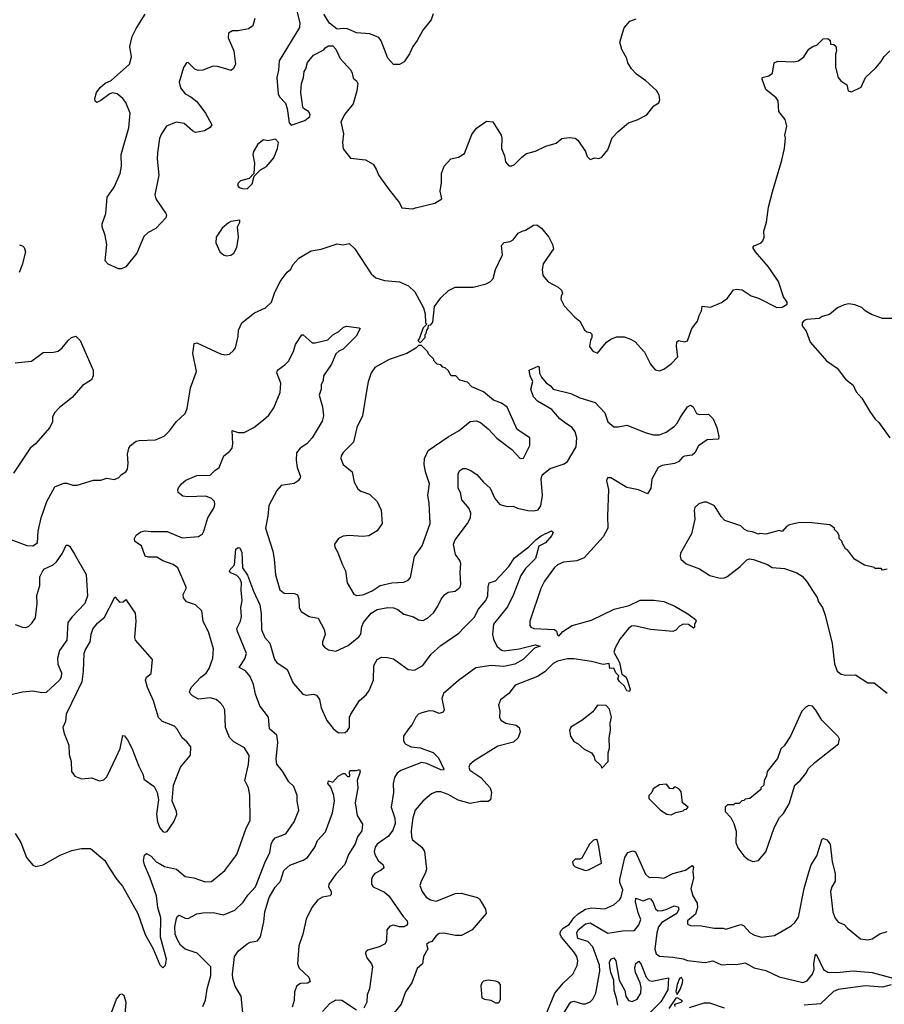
# Model space of a CAD drawing. Extents: x 2220333 to 2384341, y 721037 to 894043.
# Tile 300 of 325: x 2326316 to 2332166, y 854000 to 860667. Entities that reach past the tile are written whole.
import ezdxf

# ---------------------------------------------------------------- set-up
doc = ezdxf.new("R2010")
doc.units = 0

msp = doc.modelspace()

# ---------------------------------------------------------------- linework, layer by layer
at = {"layer": '0CON10XD'}
for points in [[(2327908, 860675), (2327893.8, 860625), (2327865, 860606), (2327795, 860590.8), (2327755, 860590.8), (2327730, 860575), (2327726, 860545), (2327765.8, 860455), (2327777.1, 860365), (2327763, 860337), (2327747.3, 860322.7), (2327695, 860338.2), (2327655, 860350.4), (2327625, 860351.2), (2327555, 860324.4), (2327522.7, 860322.7), (2327500.9, 860330.9), (2327455, 860378), (2327444, 860375), (2327425, 860343.3), (2327395.7, 860245), (2327404.6, 860204.6), (2327435, 860165.8), (2327475, 860145.7), (2327515, 860114), (2327574, 860035), (2327616.7, 859955), (2327605, 859936.7), (2327567.5, 859915), (2327505, 859903.8), (2327485, 859913.8), (2327430, 859965), (2327375, 859973.1), (2327309.2, 859945), (2327274.5, 859895), (2327262.4, 859862.4), (2327247.9, 859765), (2327246.3, 859723.7), (2327256.7, 859615), (2327230.3, 859480.3), (2327237.8, 859455), (2327305.4, 859355.4), (2327310, 859345), (2327306, 859325), (2327238, 859252), (2327185, 859225.6), (2327155, 859198.6), (2327107.9, 859085), (2327035, 858994.6), (2327005, 858979.5), (2326985, 858980), (2326915, 859011.8), (2326895.5, 859035), (2326905.3, 859145), (2326895.4, 859205), (2326874.5, 859264.5), (2326874.4, 859285), (2326900, 859355), (2326907.1, 859465), (2326956.3, 859533.6), (2326996.5, 859625), (2327005.9, 859675), (2327003.2, 859755), (2327055.2, 859934.8), (2327063.1, 860035), (2327035, 860106), (2327014.4, 860134.4), (2326975, 860166), (2326945, 860172.5), (2326925, 860165.8), (2326865, 860120), (2326837, 860107), (2326826, 860116), (2326824.3, 860134.3), (2326835, 860173.8), (2326861.1, 860208.9), (2326893.4, 860236.6), (2326934.1, 860255.9), (2327059.2, 860365), (2327072.5, 860415), (2327060.8, 860485), (2327077.4, 860552.6), (2327103.1, 860606.9), (2327164.4, 860705)], [(2328192, 860725), (2328210.6, 860645), (2328209.4, 860615), (2328072.8, 860387.2), (2328068.1, 860325), (2328056.9, 860275), (2328064.3, 860164.3), (2328073.3, 860145), (2328115, 860102.5), (2328126.1, 860066.1), (2328138.3, 859968.3), (2328153, 859953), (2328245.9, 859984.1), (2328278.3, 860011.7), (2328282.5, 860025), (2328270, 860045), (2328237.5, 860065), (2328232.5, 860075), (2328218.8, 860175), (2328222, 860235), (2328236.2, 860275), (2328241.2, 860315), (2328253.3, 860335), (2328263.9, 860376.1), (2328304.1, 860425.9), (2328375, 860462.5), (2328383.6, 860476.4), (2328405, 860490), (2328435, 860490), (2328455, 860467.5), (2328484.4, 860404.4), (2328556.7, 860325), (2328566.7, 860305), (2328571.7, 860271.7), (2328595, 860252.5), (2328603.3, 860235), (2328596.7, 860185), (2328571.7, 860098.3), (2328515, 860027.5), (2328488.8, 859975), (2328506, 859895), (2328500, 859835), (2328505, 859792.5), (2328555, 859728.8), (2328655, 859718), (2328707.7, 859687.7), (2328728.8, 859655), (2328745, 859612.5), (2328816, 859516), (2328885, 859426.7), (2328902, 859392), (2328975, 859386.8)], [(2329113, 860707), (2329100, 860665), (2329044.7, 860595.3), (2329005.5, 860525), (2328975.3, 860484.7), (2328954.4, 860435), (2328918, 860382), (2328886.8, 860363.2), (2328845, 860362.9), (2328807, 860407), (2328763, 860523), (2328745.8, 860545.8), (2328685, 860572), (2328595, 860578), (2328534.2, 860604.2), (2328505, 860608), (2328465, 860602.5), (2328413, 860643), (2328374.1, 860704.1)], [(2328975, 859386.8), (2328995, 859392.3), (2329125, 859425.7), (2329172.5, 859455), (2329160, 859505), (2329171.2, 859565), (2329171.2, 859625), (2329189.2, 859675), (2329234.3, 859725.7), (2329285, 859735.8), (2329325, 859760), (2329375, 859890), (2329407.9, 859932.1), (2329475, 859980), (2329517.5, 859975), (2329573.8, 859885), (2329578.8, 859865), (2329576.2, 859795), (2329596.7, 859745), (2329604.1, 859704.1), (2329625, 859677.5), (2329645, 859676.7), (2329665, 859686.7), (2329713.4, 859736.6), (2329745, 859760), (2329805, 859775.7), (2329875, 859810), (2329945, 859830), (2329985, 859863.3), (2330035, 859868.8), (2330075, 859863.8), (2330092, 859852), (2330143.6, 859773.6), (2330155, 859740), (2330175, 859720), (2330208.3, 859731.7), (2330235, 859727.5), (2330255, 859736.7), (2330295, 859786.7), (2330325, 859866.2), (2330365, 859910), (2330435, 859967.5), (2330495, 859988.8), (2330558.3, 860021.7), (2330607, 860083), (2330640, 860105), (2330647.5, 860125), (2330642.5, 860155), (2330625, 860187.5), (2330552.3, 860252.3), (2330488.8, 860298.8), (2330455, 860333.3), (2330431.2, 860375), (2330423.8, 860405), (2330391.2, 860465), (2330376, 860515), (2330405, 860612.5), (2330445, 860657.5), (2330486.7, 860673.3)], [(2326405, 857104.2), (2326437.1, 857125), (2326440.3, 857205), (2326461.4, 857295), (2326500.4, 857405), (2326554.2, 857505), (2326615, 857529.6), (2326635, 857528.9), (2326675, 857514.5), (2326704.5, 857514.5), (2326815, 857548.1), (2326865, 857548.8), (2326906.4, 857563.6), (2326955, 857554), (2326985, 857564), (2327005, 857587.5), (2327034.4, 857605.6), (2327045, 857623.3), (2327049.6, 857665), (2327044.6, 857725), (2327055, 857766.7), (2327066, 857785), (2327105, 857812.5), (2327125, 857818.6), (2327235, 857822.3), (2327292.7, 857847.3), (2327332.5, 857885), (2327375, 857943.1), (2327435, 858000.8), (2327450.4, 858035), (2327472.2, 858175), (2327513.3, 858285), (2327487.7, 858407.7), (2327496.1, 858473.9), (2327515, 858478.8), (2327675, 858403.8), (2327705, 858398.8), (2327735, 858403.3), (2327763.9, 858426.1), (2327775.9, 858444.1), (2327794.2, 858525), (2327795.7, 858565), (2327818.9, 858615), (2327905, 858682.5), (2327980, 858715), (2328020, 858755), (2328039.2, 858815), (2328078.1, 858895), (2328125, 858956.7), (2328151.7, 858978.3), (2328165, 859007.5), (2328205, 859052), (2328287.8, 859102.2), (2328355, 859114.2), (2328465, 859150), (2328505, 859143.6), (2328545, 859151.2), (2328584.5, 859114.5), (2328695, 858945.8), (2328725, 858920), (2328785, 858900.5), (2328885, 858893.1), (2328946, 858865), (2328990.8, 858825), (2329047.5, 858715), (2329058.8, 858675), (2329062.5, 858615), (2329070, 858605), (2329045, 858580), (2329020, 858505), (2329010, 858495), (2329025, 858480), (2329060, 858515), (2329060, 858535), (2329067, 858543), (2329070, 858565), (2329080, 858575), (2329081.7, 858598.3), (2329098.3, 858601.7), (2329111.7, 858618.3), (2329123.8, 858725), (2329166.1, 858783.9), (2329216.4, 858833.6), (2329263.6, 858856.4), (2329385, 858856.7), (2329471.7, 858878.3), (2329502.5, 858895), (2329520, 858915), (2329536.2, 858975), (2329583.3, 859075), (2329575, 859137.5), (2329595, 859158.8), (2329635, 859165.8), (2329654.4, 859175.6), (2329688.8, 859221.2), (2329716, 859236), (2329737.9, 859242.1), (2329793.3, 859275), (2329815, 859277.1), (2329846.3, 859256.3), (2329895.5, 859195.5), (2329922, 859145), (2329927.1, 859115), (2329858.6, 859015), (2329851.4, 858975), (2329855.7, 858935), (2329892.2, 858892.2), (2329960, 858855), (2329981.4, 858835), (2329989.4, 858815), (2329978.8, 858795), (2329978.4, 858775), (2330000, 858730), (2330072, 858652), (2330106, 858625), (2330137, 858567), (2330153, 858553), (2330175, 858550), (2330187, 858537), (2330187.5, 858515), (2330177.5, 858495), (2330172.5, 858455), (2330193.6, 858423.6), (2330225, 858410), (2330287, 858483), (2330316.4, 858503.6), (2330355, 858520), (2330405, 858518.8), (2330445, 858506.7), (2330477.7, 858487.7), (2330544, 858415), (2330583.8, 858335), (2330616.4, 858296.4), (2330645, 858290), (2330675, 858300), (2330724.2, 858335.8), (2330769.2, 858385), (2330760, 858455), (2330763.1, 858486.9), (2330775.8, 858494.2), (2330815, 858486.2), (2330835, 858492.5), (2330864.1, 858575.9), (2330903.3, 858625), (2330913.3, 858665), (2330930, 858695), (2330933.6, 858726.4), (2330989.3, 858720.7), (2331065, 858752.5), (2331105, 858782.5), (2331145, 858837.5), (2331165, 858842.5), (2331205, 858837.5), (2331265, 858797.5), (2331315, 858782.5), (2331438.3, 858718.3), (2331475, 858720), (2331508.3, 858741.7), (2331510, 858755), (2331485, 858790), (2331451.2, 858895), (2331380.8, 858995), (2331294, 859095), (2331277.5, 859125), (2331285, 859136.7), (2331333.6, 859156.4), (2331345, 859170), (2331353.3, 859195), (2331350, 859235), (2331368.8, 859295), (2331382.3, 859397.7), (2331409.2, 859500.8), (2331473.3, 859715), (2331490, 859795), (2331496.7, 859865), (2331492.5, 859885), (2331507.5, 859945), (2331495, 859990), (2331452.5, 860045), (2331448.3, 860118.3), (2331435, 860136.7), (2331364.2, 860194.2), (2331340, 860265), (2331340, 860275), (2331385, 860286.7), (2331410, 860305), (2331421.2, 860375), (2331445, 860385.8), (2331555, 860380.8), (2331585, 860388.8), (2331622.5, 860415), (2331655, 860466.7), (2331685, 860487.5), (2331710, 860495), (2331753, 860537), (2331785, 860540), (2331800, 860525), (2331801.7, 860501.7), (2331825, 860500), (2331837.5, 860487.5), (2331842.5, 860455), (2331837, 860433), (2331836.7, 860345), (2331853.3, 860275), (2331872.3, 860252.3), (2331912.5, 860225), (2331922.5, 860185), (2331945, 860177.5), (2332009.5, 860210.5), (2332040, 860275), (2332109.5, 860340.5), (2332145, 860383.3), (2332165, 860416.7), (2332203.3, 860455)], [(2327855, 859522.5), (2327890, 859555), (2327901.7, 859608.3), (2327945, 859650), (2327985, 859672.5), (2328035, 859732.5), (2328060, 859795), (2328067.5, 859835), (2328047, 859857), (2327995, 859846.7), (2327965, 859852.5), (2327926.4, 859823.6), (2327898.8, 859775), (2327894, 859755), (2327903.8, 859695), (2327900, 859625), (2327868.3, 859591.7), (2327810, 859575), (2327795, 859560), (2327790, 859545), (2327801.7, 859531.7), (2327823, 859523), (2327855, 859522.5)], [(2327715, 859068.8), (2327745, 859073.3), (2327765, 859086.7), (2327785.8, 859125), (2327795.8, 859195), (2327790, 859265), (2327806.7, 859295), (2327805, 859310), (2327745, 859300), (2327729.3, 859290.7), (2327686.7, 859255), (2327646, 859194), (2327643.8, 859155), (2327670, 859095), (2327695, 859073.8), (2327715, 859068.8)], [(2326315, 859142.5), (2326335, 859136.7), (2326347.5, 859125), (2326356.2, 859095), (2326333.8, 859006.2), (2326313.3, 858955)], [(2332225, 858644), (2332155, 858644), (2332080.5, 858670.5), (2332037.5, 858695), (2332015, 858717.5), (2331967, 858737), (2331925, 858743.3), (2331895, 858736.7), (2331850, 858715), (2331795, 858670), (2331745, 858656.7), (2331726.4, 858643.6), (2331643, 858637), (2331625, 858630), (2331610, 858615), (2331610, 858595), (2331637, 858557), (2331663.9, 858483.9), (2331747.7, 858387.7), (2331775, 858356.7), (2331847.7, 858307.7), (2331904.1, 858234.1), (2331955, 858192.5), (2331976.4, 858146.4), (2332013.3, 858105), (2332067.5, 858015), (2332105, 857962.5), (2332129.3, 857939.3), (2332202.5, 857835)], [(2327672.7, 856042.7), (2327645, 856063.1), (2327605, 856075.6), (2327525, 856066.7), (2327485, 856088.1), (2327469.2, 856105), (2327466, 856116), (2327475.8, 856145), (2327541.8, 856215), (2327576.9, 856243.1), (2327597.5, 856275), (2327623.6, 856345), (2327627, 856407), (2327595.5, 856515), (2327557.7, 856595), (2327549.2, 856665), (2327505, 856706.2), (2327445.9, 856725.9), (2327425, 856752.5), (2327423.1, 856775), (2327442.5, 856815), (2327441.9, 856825), (2327386.5, 856955), (2327355, 856978.9), (2327285, 857003.1), (2327245, 857028), (2327187.3, 857027.3), (2327165, 857033.8), (2327139.2, 857105), (2327095.8, 857135), (2327092.7, 857155), (2327105, 857177.1), (2327135, 857198.9), (2327163.1, 857206.9), (2327205, 857201.1), (2327315, 857201.1), (2327415, 857158.9), (2327525, 857168.1), (2327552, 857185), (2327563.1, 857205), (2327588.2, 857295), (2327631.8, 857365), (2327637.5, 857385), (2327634.3, 857405), (2327614, 857425), (2327575, 857441.8), (2327454.5, 857435.5), (2327419.8, 857439.8), (2327388.8, 857465), (2327386.1, 857483.9), (2327391.7, 857498.3), (2327410, 857525), (2327441.2, 857548.8), (2327515, 857581.2), (2327605, 857582), (2327636, 857615), (2327665, 857634.3), (2327697.5, 857715), (2327738.1, 857745), (2327753.2, 857766.8), (2327757.9, 857795), (2327754, 857886), (2327795, 857870.8), (2327835, 857872.5), (2327901.2, 857905), (2327965, 857957.5), (2328001.7, 857988.3), (2328035, 858040), (2328078.3, 858141.7), (2328082.2, 858205), (2328056.9, 858275), (2328060, 858295), (2328110.3, 858329.7), (2328133.8, 858355), (2328168.7, 858421.3), (2328183, 858467), (2328225, 858532.5), (2328235, 858532.5), (2328295, 858480), (2328315, 858478.6), (2328401.3, 858498.7), (2328435, 858533.8), (2328475, 858556.7), (2328507.5, 858585), (2328528.3, 858591.7), (2328611.7, 858581.7), (2328620, 858575), (2328593.8, 858525), (2328505, 858435.7), (2328475, 858422.2), (2328454.4, 858405), (2328425.4, 858334.6), (2328370.6, 858255), (2328368.6, 858225), (2328355.8, 858195), (2328356, 858165), (2328343.1, 858125), (2328365.4, 858045.4), (2328370.9, 857985), (2328362.2, 857947.8), (2328294.3, 857835), (2328258.6, 857795), (2328212.9, 857765), (2328189.2, 857735), (2328186, 857685), (2328194.3, 857634.3), (2328216.2, 857575), (2328213.3, 857565), (2328200, 857545), (2328174.2, 857525.8), (2328086.1, 857513.9), (2328055, 857480), (2328001.7, 857378.3), (2327995.7, 857305.7), (2327980, 857225), (2328027.9, 857067.9), (2328038.9, 857015), (2328047.9, 856907.9), (2328077.3, 856807.3), (2328105, 856784), (2328175, 856782), (2328195, 856773.3), (2328205.6, 856745.6), (2328207.5, 856685), (2328219.7, 856659.7), (2328275.6, 856625.6), (2328335, 856613.8), (2328377.3, 856537.3), (2328384.1, 856504.1), (2328364.2, 856455), (2328364.1, 856434.1), (2328377.7, 856417.7), (2328405, 856401.2), (2328455, 856391.2), (2328539.7, 856430.3), (2328610.9, 856489.1), (2328623.3, 856506.7), (2328631.2, 856558.8), (2328641.5, 856585), (2328695, 856648.5), (2328735, 856673.4), (2328806.8, 856686.8), (2328845, 856685.4), (2328873.7, 856673.6), (2328915, 856642.7), (2328980, 856625), (2329015, 856604.4), (2329045, 856600), (2329076, 856614), (2329115, 856650), (2329145.7, 856695), (2329167.3, 856742.7), (2329192, 856775), (2329215, 856790.6), (2329261.7, 856798.3), (2329295.8, 856825), (2329301.4, 856845), (2329295.6, 856925), (2329300.6, 856985), (2329293.3, 857005), (2329264.6, 857045), (2329251.2, 857115), (2329262.5, 857145), (2329346, 857256), (2329367.3, 857295), (2329369.5, 857325), (2329356.3, 857356.3), (2329308.8, 857415), (2329298.8, 857465), (2329283.8, 857495), (2329283.8, 857595), (2329294.5, 857615.5), (2329315, 857628), (2329335, 857629.2), (2329365, 857617.5), (2329408.3, 857588.3), (2329454.3, 857535), (2329500, 857495), (2329531.2, 857425), (2329565, 857383.8), (2329615, 857370), (2329655, 857374.2), (2329685, 857358.6), (2329755, 857342.9), (2329795, 857340.8), (2329825, 857349.4), (2329842.9, 857375), (2329853.4, 857445), (2329844.7, 857555), (2329852.1, 857585), (2329905, 857627.7), (2329999.5, 857660.5), (2330021.9, 857675), (2330081.8, 857775), (2330084.7, 857835), (2330074.3, 857875.7), (2330054.5, 857905), (2330008.1, 857935), (2329970.5, 857965), (2329917.3, 858027.3), (2329819.2, 858085), (2329792.6, 858112.6), (2329775.6, 858165), (2329788.3, 858218.3), (2329770, 858255), (2329763.3, 858295), (2329825, 858320), (2329831.7, 858311.7), (2329833.6, 858273.6), (2329846.4, 858246.4), (2329878.3, 858208.3), (2329907.7, 858187.7), (2329926.1, 858166.1), (2330045, 858135.6), (2330106.1, 858106.1), (2330209.2, 858075), (2330274.3, 858005), (2330295, 857943.8), (2330335, 857911.1), (2330365, 857909.5), (2330425, 857921.1), (2330555, 857869.2), (2330605, 857857.1), (2330645, 857856.9), (2330689.2, 857875), (2330745.6, 857915), (2330764.4, 857935), (2330786.7, 857975), (2330835, 858046), (2330855, 858056.2), (2330873.3, 858045), (2330895, 858000), (2330915, 857994.2), (2330976.7, 857995), (2331007.5, 857965), (2331032.9, 857905), (2331046, 857845), (2331043.3, 857826.7), (2330968.3, 857821.7), (2330909.1, 857780.9), (2330884.3, 857735), (2330865, 857718.1), (2330815, 857712.5), (2330800, 857705), (2330775, 857676.7), (2330747.3, 857662.7), (2330662.1, 857647.9), (2330636.2, 857635), (2330593.1, 857556.9), (2330585.6, 857494.4), (2330565, 857457.5), (2330503.1, 857483.1), (2330425, 857499.1), (2330315, 857565.8), (2330293.3, 857565), (2330286, 857545), (2330300.6, 857485), (2330292.2, 857305), (2330294.4, 857224.4), (2330264.2, 857165), (2330135, 857022.9), (2330086.4, 857003.6), (2329995, 856992.9), (2329955, 856975.7), (2329935, 856958.8), (2329867.1, 856865), (2329842.9, 856815), (2329768, 856595), (2329768.8, 856565), (2329775, 856553.3), (2329795.7, 856545.7), (2329935, 856538.1), (2329947.3, 856527.3), (2329955, 856502.5), (2329965, 856493.3), (2329991.2, 856525), (2330054.2, 856565.8), (2330185, 856601.3), (2330338, 856675), (2330440, 856700), (2330515, 856735.9), (2330607.4, 856737.4), (2330675, 856728.2), (2330748.8, 856695), (2330835.8, 856645), (2330888.8, 856605), (2330893.3, 856595), (2330882.5, 856575), (2330882.5, 856555), (2330875, 856547.5), (2330841.2, 856571.2), (2330805.7, 856574.3), (2330779.4, 856560.6), (2330755, 856532.5), (2330735, 856524.5), (2330585, 856538.9), (2330475, 856562.9), (2330455, 856560), (2330434.6, 856545.4), (2330377.7, 856472.3), (2330345.5, 856415), (2330337.1, 856385), (2330373.8, 856315), (2330390, 856235), (2330415, 856218.8), (2330425, 856203.3), (2330445.8, 856135), (2330441.7, 856118.3), (2330425, 856123.3), (2330407.5, 856155), (2330374.3, 856185), (2330363.8, 856205), (2330370, 856225), (2330350, 856245), (2330336.4, 856276.4), (2330310, 856275), (2330305, 856307.5), (2330265, 856300.8), (2330185, 856321.1), (2330065, 856340), (2330021.6, 856338.4), (2329955, 856324), (2329925, 856308), (2329869.3, 856250.7), (2329819.3, 856220.7), (2329669.3, 856160.7), (2329626.2, 856105), (2329569.1, 856060.9), (2329555.7, 856025), (2329565.6, 855985.6), (2329563.3, 855945), (2329571.4, 855925), (2329605, 855903.1), (2329675, 855891.4), (2329695, 855873.8), (2329702.5, 855845), (2329688.6, 855805), (2329658, 855775), (2329552.3, 855747.7), (2329390.6, 855649.4), (2329362.5, 855625), (2329355.7, 855605), (2329361.9, 855585), (2329436.4, 855536.4), (2329479.5, 855489.5), (2329499.5, 855465), (2329508.5, 855435), (2329500.6, 855385), (2329485, 855372.5), (2329435, 855374.6), (2329365, 855359.1), (2329283.5, 855383.5), (2329215, 855421.1), (2329165, 855438.1), (2329135, 855440), (2329103.4, 855426.6), (2329043.1, 855376.9), (2328991.9, 855315), (2328976.1, 855263.9), (2328965.5, 855175), (2328966.6, 855136.6), (2328974.2, 855115), (2329036, 855065), (2329055.7, 855035), (2329067.5, 854915), (2329060, 854885), (2329032.9, 854835), (2329024, 854805), (2329038.8, 854765), (2329066, 854725), (2329095, 854707.1), (2329135, 854698.9), (2329265, 854750), (2329303.4, 854753.4), (2329414.5, 854724.5), (2329427.1, 854715), (2329437.5, 854695), (2329468.8, 854645), (2329472, 854615), (2329378.2, 854505), (2329305, 854465.4), (2329265, 854467.1), (2329185, 854482.9), (2329155, 854479.4), (2329133.8, 854465), (2329105, 854426.7), (2329085, 854420), (2329067.5, 854405), (2329076.7, 854375), (2329049.2, 854325), (2329040.8, 854275), (2329006.4, 854243.6), (2328968.5, 854145), (2328926.1, 854083.9), (2328898, 854002), (2328848.7, 853941.3)], [(2326285.7, 858344.3), (2326395, 858354.4), (2326475, 858413.2), (2326545, 858415.5), (2326577.3, 858422.7), (2326604.2, 858445), (2326643.3, 858495), (2326667.5, 858515), (2326695, 858523.8), (2326725, 858494), (2326814.2, 858295), (2326814.2, 858255), (2326801.7, 858228.3), (2326740.7, 858189.3), (2326670.9, 858109.1), (2326585, 858041.2), (2326552, 858005), (2326538, 857975), (2326538, 857945), (2326520, 857905), (2326423.3, 857795), (2326386.7, 857765), (2326273.9, 857596.1)], [(2328595, 856768.6), (2328635, 856771.8), (2328645, 856774.6), (2328701.2, 856798.8), (2328755, 856835.6), (2328833.4, 856853.4), (2328915, 856858.9), (2328945, 856871.4), (2328959.8, 856890.2), (2328987.3, 857032.7), (2329040, 857105), (2329094.4, 857255.6), (2329087.1, 857395), (2329078.4, 857445), (2329087.8, 857525), (2329061.8, 857605), (2329053.4, 857655), (2329056.1, 857695), (2329079.1, 857750.9), (2329215, 857843.3), (2329288.8, 857885), (2329365, 857946), (2329405, 857950), (2329435, 857940), (2329486.8, 857896.8), (2329544.3, 857834.3), (2329645, 857756.7), (2329702.5, 857695), (2329725, 857697.5), (2329766.7, 857785), (2329767.5, 857835), (2329682.7, 857892.7), (2329615, 858043.3), (2329575, 858070), (2329521.7, 858091.7), (2329455, 858146.7), (2329375, 858182), (2329345, 858212), (2329295, 858226.2), (2329267.5, 858255), (2329235, 858256.7), (2329215, 858291.2), (2329195, 858310), (2329180, 858315), (2329165, 858330), (2329140, 858335), (2329120, 858355), (2329115, 858370), (2329085, 858400), (2329075, 858420), (2329035, 858460), (2329015, 858460), (2328997, 858443), (2328935, 858406.7), (2328815, 858366), (2328718.7, 858311.3), (2328694.2, 858275), (2328674.2, 858215), (2328665.7, 858164.3), (2328636.7, 857985), (2328596.7, 857905), (2328573.9, 857806.1), (2328504.2, 857735.8), (2328491.2, 857715), (2328488, 857695), (2328505.7, 857655.7), (2328566, 857605), (2328578.8, 857535), (2328605, 857489.4), (2328625, 857474.6), (2328684, 857455), (2328735.5, 857405), (2328761.1, 857345), (2328768.6, 857255), (2328735, 857206), (2328677.6, 857172.4), (2328635, 857168.9), (2328545, 857175.6), (2328505, 857169.2), (2328473.3, 857155), (2328446.2, 857115), (2328448.8, 857095), (2328466.7, 857065), (2328499.2, 856975), (2328520, 856935), (2328530.8, 856855), (2328577, 856777), (2328595, 856768.6)], [(2332185, 856947.5), (2332155, 856940), (2332145, 856950), (2332105, 856950), (2332097, 856957), (2332033, 856973), (2331963.6, 857013.6), (2331916.4, 857076.4), (2331902.5, 857085), (2331880, 857125), (2331880, 857135), (2331860, 857155), (2331860, 857175), (2331850, 857195), (2331830, 857215), (2331830, 857225), (2331797, 857247), (2331675, 857261.2), (2331595, 857263.3), (2331525, 857246.7), (2331504, 857236), (2331475, 857202.5), (2331455, 857207.5), (2331365, 857182.5), (2331325, 857187.5), (2331315, 857182.5), (2331275, 857200), (2331243, 857203), (2331220, 857215), (2331195, 857240), (2331086.4, 857276.4), (2331062.7, 857302.7), (2331016.4, 857376.4), (2330965, 857400), (2330945, 857400), (2330911.7, 857388.3), (2330883.3, 857365), (2330878.8, 857345), (2330884, 857285), (2330862.5, 857185), (2330786.2, 857055), (2330783.8, 857035), (2330790, 857015), (2330825, 856982.5), (2330915, 856948.8), (2330985, 856903.8), (2331055, 856886.7), (2331083, 856887), (2331100, 856895), (2331190, 856965), (2331235, 857010), (2331255, 857017.5), (2331281.7, 857011.7), (2331375, 856977.5), (2331408.3, 856958.3), (2331491.7, 856951.7), (2331575, 856922.5), (2331609.5, 856899.5), (2331640, 856865), (2331683.8, 856795), (2331711.2, 856755), (2331720, 856725), (2331747.7, 856687.7), (2331766.2, 856635), (2331813, 856443), (2331830, 856305), (2331847.5, 856255), (2331875, 856236.7), (2331905, 856228.8), (2331970.5, 856230.5), (2332055, 856177.5), (2332097, 856177), (2332186.4, 856106.4)], [(2326195, 857170), (2326365, 857106.7), (2326405, 857104.2)], [(2327555.7, 853985), (2327572.6, 854027.4), (2327585.6, 854105), (2327610.4, 854195), (2327610.5, 854255), (2327516.8, 854346.8), (2327435, 854372.9), (2327405, 854400), (2327380.7, 854440.7), (2327368.4, 854475), (2327366.9, 854525), (2327377.9, 854582.1), (2327385, 854597.5), (2327395, 854602.9), (2327435, 854583.1), (2327455, 854582.2), (2327515, 854612.2), (2327555, 854620.6), (2327625, 854621.8), (2327695, 854605.7), (2327771.9, 854638.1), (2327828.7, 854691.3), (2327860.7, 854739.3), (2327912.7, 854795), (2327979.5, 854970.5), (2328008.2, 855025), (2328018.2, 855085), (2328025.6, 855105), (2328045, 855128.5), (2328117.1, 855155), (2328172.5, 855235), (2328204, 855315), (2328192.5, 855375), (2328193.8, 855415), (2328170.8, 855475), (2328137.8, 855507.8), (2328095, 855580), (2328055.6, 855625.6), (2328050.9, 855660.9), (2328063.8, 855775), (2328055, 855823.3), (2328006, 855865), (2328000, 855945), (2327940.7, 856020.7), (2327910.9, 856100.9), (2327897.8, 856165), (2327875, 856220), (2327845, 856258.9), (2327800, 856280), (2327839.4, 856340.6), (2327851.3, 856375), (2327790, 856525), (2327786.4, 856545), (2327810.4, 856595), (2327816.7, 856626.7), (2327812.5, 856685), (2327822.1, 856735), (2327814.6, 856805), (2327817.3, 856855), (2327808.7, 856878.7), (2327785, 856904.4), (2327745, 856921.9), (2327733.3, 856935), (2327769.4, 856975), (2327778.3, 857081.7), (2327795, 857093.3), (2327805, 857090), (2327820.2, 857060.2), (2327824.5, 856955), (2327856.4, 856906.4), (2327897.4, 856797.4), (2327941.1, 856705), (2327949.7, 856645), (2327952.9, 856535), (2327975.7, 856485), (2328009.2, 856445), (2328040, 856335), (2328056.2, 856315), (2328125, 856268), (2328165.4, 856175.4), (2328230.9, 856100.9), (2328255, 856094.5), (2328305, 856101.2), (2328325, 856094.5), (2328344.6, 856065), (2328355, 856006.7), (2328395, 855921.2), (2328437.3, 855867.3), (2328464.2, 855844.2), (2328475, 855839.2), (2328518.3, 855841.7), (2328535, 855853.8), (2328547.5, 855875), (2328548, 855945), (2328556, 855965), (2328615, 856057.5), (2328661.4, 856095), (2328680.6, 856125), (2328708.9, 856195), (2328713.2, 856295), (2328735, 856336), (2328765, 856350), (2328805, 856349.2), (2328845, 856340), (2328945, 856267.8), (2328986.7, 856263.3), (2329043.5, 856295), (2329099.9, 856370.1), (2329165, 856430.8), (2329286.3, 856513.7), (2329321.1, 856548.9), (2329391.7, 856618.3), (2329420.9, 856675), (2329470.9, 856735), (2329482.7, 856765), (2329485.6, 856824.4), (2329493.3, 856855), (2329535, 856867.5), (2329626, 856964), (2329665, 857023.3), (2329761.1, 857098.9), (2329809.2, 857145), (2329845, 857172.9), (2329915, 857206.7), (2329926.2, 857196.2), (2329916, 857175), (2329872.9, 857125), (2329827.8, 857102.2), (2329805, 857019.4), (2329738, 856952), (2329706.7, 856903.2), (2329657.8, 856775), (2329617.4, 856692.6), (2329521.3, 856575), (2329515.4, 856505), (2329521.7, 856471.7), (2329544.7, 856424.7), (2329575, 856398.5), (2329595, 856393.8), (2329695, 856406.5), (2329804, 856434), (2329837.5, 856425), (2329798.6, 856411.4), (2329723.6, 856335), (2329665.9, 856304.1), (2329591.5, 856288.5), (2329505.2, 856295.2), (2329401.9, 856278.1), (2329285, 856193.6), (2329184.4, 856105), (2329171.7, 856071.7), (2329187.1, 855995), (2329180.9, 855979.1), (2329155, 855968.9), (2329115, 855984.4), (2329087.4, 855987.4), (2329036.2, 855975), (2329015, 855964.2), (2328996, 855945), (2328972.5, 855895), (2328947.1, 855865), (2328912.2, 855815), (2328911.9, 855785), (2328924.2, 855765), (2328965, 855744.5), (2329025, 855736.2), (2329114.2, 855705), (2329149.4, 855669.4), (2329187, 855593), (2329183.9, 855586.1), (2329165, 855587.8), (2329070.2, 855630.2), (2329035, 855636.8), (2328895, 855583.3), (2328870.6, 855565), (2328853.1, 855535), (2328842.2, 855495), (2328844.7, 855434.7), (2328828.5, 855335), (2328855, 855260), (2328855.9, 855225), (2328841, 855179), (2328811.1, 855138.9), (2328735, 855085.4), (2328720.3, 855065), (2328714.7, 855035), (2328718.5, 855015), (2328742.5, 854975), (2328775.6, 854945), (2328780.6, 854925), (2328762.3, 854907.7), (2328719.2, 854885), (2328702.9, 854865), (2328697.5, 854845), (2328695.6, 854815), (2328707.8, 854795), (2328785, 854759.5), (2328814.8, 854734.8), (2328910, 854595), (2328937.1, 854565), (2328940, 854545), (2328934, 854535), (2328914.5, 854525.5), (2328885, 854524.6), (2328845, 854535.6), (2328820.3, 854529.7), (2328800, 854505), (2328796.9, 854433.1), (2328789.7, 854410.3), (2328749.3, 854390.7), (2328672.1, 854367.9), (2328658.8, 854355), (2328656, 854345), (2328664, 854315), (2328697.5, 854275), (2328702.2, 854255), (2328683.3, 854105), (2328668.1, 854065), (2328664.3, 854015), (2328645, 853974)], [(2326285, 856572.5), (2326335, 856553.3), (2326355, 856552), (2326375, 856559.2), (2326398.9, 856581.1), (2326422.4, 856617.6), (2326433.5, 856715), (2326432.5, 856767.5), (2326453.3, 856835), (2326453.1, 856895), (2326471.9, 856935), (2326485, 856948.9), (2326543.3, 856976.7), (2326565, 856995.6), (2326605.6, 857055), (2326631.7, 857108.3), (2326645, 857110), (2326655, 857101.2), (2326687.5, 857047.5), (2326765, 856910), (2326775.8, 856765), (2326755.8, 856715), (2326671.9, 856625), (2326642.7, 856585), (2326634.5, 856465), (2326584.7, 856395.3), (2326572.2, 856345), (2326573.8, 856303.8), (2326599.6, 856245), (2326597.1, 856215), (2326585, 856194.4), (2326495, 856111.1), (2326465, 856110), (2326405, 856120), (2326335, 856114.2), (2326246.1, 856093.9)], [(2327295, 855165.8), (2327315, 855171.2), (2327358.6, 855235), (2327379.2, 855285), (2327378, 855305), (2327348.8, 855375), (2327356.7, 855485), (2327404, 855605), (2327471.7, 855688.3), (2327473.3, 855743.3), (2327450, 855775), (2327414.6, 855804.6), (2327382.6, 855862.6), (2327363.7, 855883.7), (2327283.3, 855915), (2327255, 855942.5), (2327221.1, 856055), (2327180, 856145), (2327167.5, 856195), (2327173.8, 856215), (2327205, 856240), (2327214.2, 856334.2), (2327100, 856465), (2327094.4, 856485), (2327104.3, 856595), (2327099.3, 856649.3), (2327040, 856735), (2327035, 856740), (2327016, 856724), (2326995, 856720), (2326965, 856756.7), (2326955, 856750), (2326884.4, 856615), (2326835, 856574.4), (2326810, 856545), (2326797.5, 856505), (2326791.1, 856455), (2326760.9, 856405), (2326750, 856375), (2326746.2, 856255), (2326736, 856184), (2326630, 855965), (2326625.7, 855915), (2326608.6, 855875), (2326617.5, 855835), (2326649.5, 855755), (2326651.7, 855691.7), (2326663.8, 855645), (2326667, 855577), (2326690, 855545), (2326735, 855528), (2326805, 855534.2), (2326855, 855514), (2326885, 855521.2), (2326905, 855540), (2326971.9, 855678.1), (2326997, 855733), (2327015, 855820), (2327025, 855817.5), (2327045, 855790), (2327076, 855735), (2327122.7, 855612.7), (2327152.5, 855555), (2327156.7, 855525), (2327225.4, 855475.4), (2327245.6, 855435.6), (2327255.7, 855385), (2327241.4, 855288.6), (2327249.1, 855235), (2327264.5, 855195), (2327285, 855171.4), (2327295, 855165.8)], [(2326285, 855157.5), (2326323.3, 855095), (2326362.5, 854995), (2326405, 854942.5), (2326425, 854933.3), (2326475, 854944), (2326590.3, 855009.7), (2326668.8, 855041.2), (2326735, 855054.3), (2326795, 855056.2), (2326891.2, 854975), (2326922, 854925), (2326974, 854845), (2327010.9, 854800.9), (2327115.8, 854615), (2327165, 854473.3), (2327220, 854375), (2327265, 854267.5), (2327285, 854247.5), (2327303.3, 854265), (2327310, 854305), (2327268.2, 854455), (2327270.8, 854585), (2327251.1, 854655), (2327241.8, 854735), (2327199.6, 854855), (2327160, 854945), (2327153.8, 854975), (2327160.5, 855009.5), (2327175, 855021.2), (2327205, 855002.9), (2327240.6, 854965), (2327268.4, 854948.4), (2327295, 854934.6), (2327376.4, 854916.4), (2327436.1, 854866.1), (2327495, 854855.7), (2327570.3, 854830.3), (2327615, 854831.4), (2327704.5, 854905.5), (2327785, 855014), (2327847.5, 855192.5), (2327875.7, 855245), (2327873.9, 855416.1), (2327864.3, 855465), (2327840.5, 855515), (2327863.5, 855625), (2327868.6, 855685), (2327837, 855737), (2327765, 855777.8), (2327736, 855806), (2327708.2, 855875), (2327703.1, 855995), (2327691.7, 856021.7), (2327672.7, 856042.7)], [(2330255, 855600), (2330297.5, 855645), (2330297, 855703), (2330306.2, 855735), (2330304.1, 855804.1), (2330313, 855857), (2330310.8, 855905), (2330319.2, 855945), (2330307.7, 855997.7), (2330285, 856022.5), (2330225, 856026.7), (2330195, 855981.2), (2330118.8, 855921.2), (2330045, 855876.7), (2330036.2, 855855), (2330043.8, 855815), (2330065, 855780), (2330094.1, 855764.1), (2330135, 855728), (2330183.9, 855703.9), (2330202.5, 855675), (2330207.5, 855655), (2330248.3, 855618.3), (2330255, 855600)], [(2331277, 854967), (2331315, 854973.8), (2331365, 855032.5), (2331420, 855195), (2331457.5, 855265), (2331485, 855292.5), (2331521.7, 855358.3), (2331560, 855485), (2331597.5, 855515), (2331636.1, 855563.9), (2331653.6, 855596.4), (2331695, 855637.5), (2331856.4, 855763.6), (2331862.5, 855795), (2331853.6, 855813.6), (2331744.1, 855924.1), (2331703, 855993), (2331680, 856020), (2331655, 856022.5), (2331635, 856012.5), (2331607.5, 855985), (2331532.5, 855815), (2331489.3, 855750.7), (2331465, 855730), (2331442.5, 855665), (2331373, 855577), (2331370, 855545), (2331352.5, 855515), (2331350, 855485), (2331330, 855465), (2331330, 855455), (2331257, 855393), (2331225, 855390), (2331215, 855380), (2331201.7, 855378.3), (2331185, 855360), (2331155, 855360), (2331145, 855350), (2331105, 855350), (2331090, 855335), (2331090, 855305), (2331127.5, 855265), (2331147.5, 855225), (2331163.6, 855173.6), (2331160.6, 855095), (2331175, 855060), (2331216.7, 855005), (2331245, 854980), (2331277, 854967)], [(2327826.9, 853945), (2327813.6, 854055), (2327775, 854123.3), (2327758.1, 854175), (2327755.7, 854205), (2327768.8, 854325), (2327797.3, 854362.7), (2327855, 854409.2), (2327875, 854421.4), (2327903.2, 854426.8), (2327925, 854429.1), (2327945, 854456.9), (2327967.8, 854557.8), (2327973.8, 854626.1), (2328005, 854723.8), (2328045, 854793.2), (2328081.3, 854835), (2328103.2, 854906.8), (2328145, 854942.5), (2328235, 854975.5), (2328263.1, 854995), (2328312.9, 855065), (2328331.2, 855108.8), (2328385, 855168), (2328433.4, 855296.6), (2328445.9, 855375.9), (2328441.9, 855415), (2328421.3, 855471.3), (2328401.4, 855495), (2328405, 855512.5), (2328435, 855503.8), (2328471.4, 855545), (2328505, 855562.5), (2328515, 855563.3), (2328535, 855543.3), (2328545, 855542.5), (2328550, 855545), (2328547.5, 855575), (2328555, 855582.5), (2328595, 855582.5), (2328615, 855590), (2328620, 855575), (2328600, 855515), (2328603.8, 855465), (2328585.7, 855365), (2328599.5, 855279.5), (2328635, 855220), (2328631.2, 855175), (2328602, 855135), (2328585, 855086.7), (2328541.4, 855015), (2328515, 854946), (2328455, 854882), (2328408.6, 854815), (2328406, 854795), (2328423.8, 854765), (2328423.3, 854745), (2328414, 854736), (2328365, 854726.9), (2328332.9, 854707.1), (2328293.4, 854656.6), (2328253.8, 854576.2), (2328231.2, 854475), (2328205, 854396.7), (2328195.9, 854275), (2328206.9, 854245), (2328273.3, 854185), (2328281.2, 854155), (2328265, 854143.3), (2328215, 854142.3), (2328190.9, 854125), (2328174.7, 854085), (2328174.2, 854025.8), (2328159.5, 853980.5)], [(2330725, 855282.5), (2330755, 855300), (2330805, 855310), (2330815, 855320), (2330828.3, 855321.7), (2330840, 855335), (2330800, 855365), (2330791.7, 855441.7), (2330775, 855460), (2330755, 855470), (2330745, 855470), (2330735, 855460), (2330715, 855462.5), (2330691.7, 855491.7), (2330645, 855487.5), (2330601.7, 855458.3), (2330593.3, 855435), (2330573.3, 855415), (2330573.3, 855395), (2330651.2, 855315), (2330695, 855286.7), (2330725, 855282.5)], [(2329862.9, 853895), (2329936.4, 854075), (2329995, 854145.7), (2330059.4, 854205), (2330087.4, 854262.6), (2330092.5, 854295), (2330084.7, 854325), (2330065.9, 854355), (2329982.6, 854455), (2329973.5, 854475), (2329975.8, 854495), (2329993.1, 854516.9), (2330035, 854540.4), (2330065.3, 854585), (2330095, 854614.1), (2330144.4, 854645.6), (2330185, 854654.2), (2330275, 854646.2), (2330335.7, 854675), (2330375, 854706.7), (2330386.5, 854725), (2330397.2, 854775), (2330377.5, 854825), (2330375.6, 854845.6), (2330410, 854995), (2330431.1, 855028.9), (2330465, 855040), (2330482.9, 855032.9), (2330551.2, 854881.2), (2330575, 854859.5), (2330625, 854861.4), (2330675, 854854.4), (2330734.7, 854885.3), (2330821.8, 854908.2), (2330865, 854941.2), (2330875, 854930), (2330871.7, 854901.7), (2330874.3, 854855), (2330856.7, 854785), (2330870, 854735), (2330900, 854685), (2330902.1, 854655), (2330889.7, 854610.3), (2330834.2, 854565), (2330835, 854543.8), (2330855, 854534.2), (2330928.3, 854531.7), (2331015, 854515.6), (2331075, 854516.2), (2331095, 854510), (2331195, 854541.4), (2331214.4, 854534.4), (2331258.8, 854485), (2331287.9, 854467.9), (2331335, 854456), (2331424.3, 854465.7), (2331535, 854532), (2331560, 854555), (2331585, 854591.2), (2331623.5, 854783.5), (2331655.4, 854895), (2331672.1, 854945), (2331708.8, 855005), (2331745, 855120)], [(2330145, 854906.2), (2330165, 854911.2), (2330252.5, 854955), (2330235, 855070), (2330225, 855110), (2330216.4, 855116.4), (2330199.3, 855110.7), (2330172.5, 855085), (2330120, 854990), (2330106.7, 854983.3), (2330075, 854984.2), (2330055.8, 854965), (2330060.8, 854945), (2330075, 854930.8), (2330145, 854906.2)], [(2331745, 855120), (2331755, 855122.9), (2331777.5, 855115), (2331799.4, 855085), (2331812.5, 854965), (2331834.5, 854885), (2331832.9, 854835), (2331810, 854795), (2331803.1, 854765), (2331817.5, 854625), (2331834.5, 854584.5), (2331855, 854556.7), (2331895, 854540), (2331916.2, 854515), (2332005, 854444.2), (2332055, 854436.9), (2332085, 854444.4), (2332135, 854477.5), (2332185.5, 854494.5)], [(2329998.8, 853941.2), (2330036.3, 854003.7), (2330045.6, 854015), (2330065, 854021.8), (2330125, 854002.9), (2330145, 854003.8), (2330175, 854017.3), (2330195, 854034.5), (2330214.6, 854075), (2330241.4, 854225), (2330238.9, 854265), (2330195, 854390), (2330160.9, 854425), (2330092.3, 854445), (2330085.9, 854485), (2330095, 854505.5), (2330145, 854545.2), (2330175, 854552), (2330295, 854481.4), (2330395, 854496.9), (2330475, 854500), (2330505, 854539.4), (2330517.8, 854575), (2330500.2, 854620.2), (2330482.7, 854695), (2330485, 854718.8), (2330535, 854701.6), (2330575, 854716.8), (2330585, 854714.7), (2330600.9, 854695), (2330617.2, 854647.2), (2330634.2, 854634.2), (2330664.5, 854634.5), (2330695, 854644.6)], [(2330695, 854644.6), (2330745, 854667.8), (2330771.2, 854661.2), (2330775.9, 854645), (2330762.1, 854615), (2330661.1, 854555), (2330637.5, 854525), (2330626, 854485), (2330614.6, 854374.6), (2330622.6, 854342.6), (2330645.4, 854325.4), (2330735, 854318.8), (2330805, 854308.2), (2330835, 854297.3), (2330955, 854284.6), (2331005, 854294.6), (2331065, 854267.5), (2331125, 854272.9), (2331165, 854269.5), (2331225, 854281.1), (2331285, 854246.5), (2331365, 854228.5), (2331455, 854186.7), (2331615, 854148.9), (2331645, 854160.5), (2331680.5, 854205), (2331690.8, 854235), (2331689.4, 854275), (2331699.3, 854330.7), (2331705, 854340), (2331708, 854335), (2331754.3, 854235), (2331785, 854217.5), (2331845, 854215.6), (2331955, 854226.5), (2332085, 854215.4), (2332225, 854177.5)], [(2330362.9, 853995), (2330355, 854041.2), (2330338.3, 854095), (2330335.3, 854165), (2330315.7, 854215), (2330308.8, 854255), (2330307.8, 854285), (2330314.8, 854305.2), (2330335, 854314.6), (2330350, 854295), (2330373.1, 854165), (2330409.8, 854095), (2330417.2, 854055), (2330435, 854025.8), (2330459.7, 854020.3), (2330495, 854035.4), (2330518.3, 854075), (2330521.1, 854115), (2330515.4, 854145.4), (2330481.6, 854215), (2330477.3, 854245), (2330485, 854277.1), (2330505, 854291.9), (2330520.6, 854270.6), (2330554.6, 854184.6), (2330575, 854162.1), (2330595, 854158), (2330705, 854180), (2330701.1, 854098.9), (2330655, 854017.5), (2330555, 853918.4)], [(2330765, 854065.8), (2330785, 854101.1), (2330799.6, 854145), (2330801.9, 854165), (2330795, 854182.5), (2330780.8, 854175), (2330764.2, 854134.2), (2330755.4, 854085.4), (2330765, 854065.8)], [(2329555, 854010), (2329563.6, 854016.4), (2329568.8, 854035), (2329570, 854135), (2329555, 854150), (2329535, 854157.5), (2329485, 854163.3), (2329455, 854157.5), (2329443.9, 854146.1), (2329436.7, 854125), (2329443.3, 854045), (2329460, 854035), (2329505, 854027.5), (2329535, 854010), (2329555, 854010)], [(2332213.4, 854133.4), (2332155, 854117.4), (2332035.5, 854124.5), (2331855, 854101), (2331823.3, 854086.7), (2331735, 854004.4), (2331625, 853995.2)], [(2326940.2, 853949.8), (2326971.5, 854035), (2326995, 854067.8), (2327005, 854070.8), (2327021.4, 854061.4), (2327034.3, 854014.3), (2327022.5, 853875)], [(2330750.8, 853985), (2330749.3, 854000.7), (2330792.5, 854015), (2330800, 854025), (2330765, 854044), (2330755, 854042), (2330707.4, 853972.6)], [(2328595, 853960), (2328495, 854027.1), (2328455, 854028.6), (2328414.3, 854005), (2328365, 853952)], [(2331085, 853974.6), (2330985, 854008.7), (2330945, 854007.2), (2330845.5, 853975.5)]]:
    msp.add_lwpolyline(points, dxfattribs=at)

doc.saveas('drawing.dxf')
